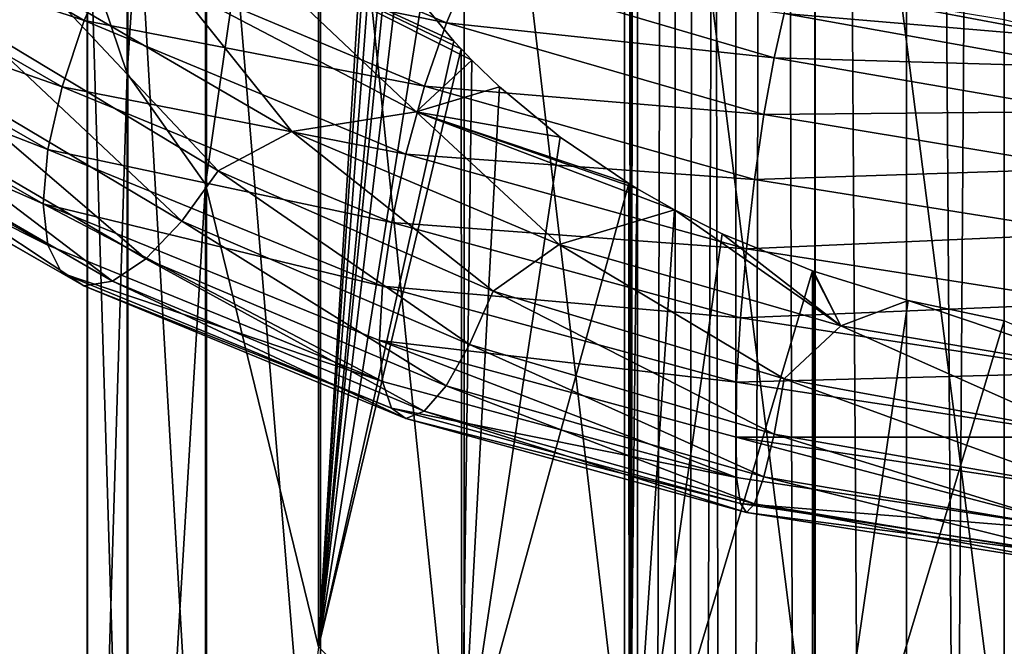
# Model space of a CAD drawing. Header units: metres. Extents: x -109 to 109, y -452 to 89.
# Tile 359 of 656: x -9.08 to 0, y -82.28 to -76.51. Entities that reach past the tile are written whole.
import ezdxf

# ---------------------------------------------------------------- set-up
doc = ezdxf.new("R2010")
doc.units = ezdxf.units.M
doc.layers.add('solid_K244270000C71_000_01', color=7, linetype='CONTINUOUS')
doc.layers.add('solid_k244270000c71_000_02', color=7, linetype='CONTINUOUS')

msp = doc.modelspace()

# ---------------------------------------------------------------- linework, layer by layer
at = {"layer": 'solid_K244270000C71_000_01'}
for points in [[(0, -22.5, 377.999908), (0, -153.699997, 377.999908), (0.905867, -153.699997, 377.880646)], [(-1.94225, -76.19165, 812.292419), (0, -76.510178, 812.864319), (0.685456, -76.683319, 812.570862)], [(-2.471379, -80.356422, 810.47522), (0.88635, -80.860687, 810.71814), (0.871329, -81.23452, 811.15979)]]:
    msp.add_3dface(points, dxfattribs=at)
at = {"layer": 'solid_k244270000c71_000_02'}
for points in [[(-3.5, -22.22611, 374.499908), (-3.5, -153.699997, 374.499908), (-3.38074, -153.699997, 375.405762)], [(-3.5, -22.22611, 374.499908), (-3.38175, -22.244411, 373.597809), (-3.5, -153.699997, 374.499908)], [(-3.38175, -22.244411, 375.402008), (-3.5, -22.22611, 374.499908), (-3.38074, -153.699997, 375.405762)], [(-3.38175, -22.244411, 373.597809), (-3.38074, -153.699997, 373.594025), (-3.5, -153.699997, 374.499908)], [(-3.38175, -22.244411, 373.597809), (-3.033048, -22.294632, 372.753296), (-3.38074, -153.699997, 373.594025)], [(-3.033048, -22.294632, 376.246521), (-3.38175, -22.244411, 375.402008), (-3.38074, -153.699997, 375.405762)], [(-3.033048, -22.294632, 372.753296), (-3.031089, -153.699997, 372.749908), (-3.38074, -153.699997, 373.594025)], [(-3.033048, -22.294632, 376.246521), (-3.38074, -153.699997, 375.405762), (-3.031089, -153.699997, 376.249908)], [(-3.033048, -22.294632, 372.753296), (-2.778137, -22.327826, 372.371063), (-3.031089, -153.699997, 372.749908)], [(-2.778136, -22.327826, 376.628754), (-3.033048, -22.294632, 376.246521), (-3.031089, -153.699997, 376.249908)], [(-2.778137, -22.327826, 372.371063), (-2.474925, -22.363464, 372.025085), (-3.031089, -153.699997, 372.749908)], [(-2.778136, -22.327826, 376.628754), (-3.031089, -153.699997, 376.249908), (-2.474874, -153.699997, 376.974792)], [(-2.474925, -22.363464, 372.025085), (-2.474874, -153.699997, 372.025024), (-3.031089, -153.699997, 372.749908)], [(-2.474925, -22.363464, 376.974731), (-2.778136, -22.327826, 376.628754), (-2.474874, -153.699997, 376.974792)], [(-2.474925, -22.363464, 372.025085), (-2.128955, -22.39905, 371.721863), (-2.474874, -153.699997, 372.025024)], [(-2.128955, -22.39905, 377.277954), (-2.474925, -22.363464, 376.974731), (-2.474874, -153.699997, 376.974792)], [(-2.128955, -22.39905, 371.721863), (-1.75, -153.699997, 371.468811), (-2.474874, -153.699997, 372.025024)], [(-2.128955, -22.39905, 377.277954), (-2.474874, -153.699997, 376.974792), (-1.75, -153.699997, 377.531006)], [(-2.128955, -22.39905, 371.721863), (-1.746732, -22.432095, 371.466919), (-1.75, -153.699997, 371.468811)], [(-1.746731, -22.432095, 377.532867), (-2.128955, -22.39905, 377.277954), (-1.75, -153.699997, 377.531006)], [(-1.746732, -22.432095, 371.466919), (-0.905867, -153.699997, 371.119171), (-1.75, -153.699997, 371.468811)], [(-1.746731, -22.432095, 377.532867), (-1.75, -153.699997, 377.531006), (-0.905867, -153.699997, 377.880646)], [(-1.746732, -22.432095, 371.466919), (-0.902252, -22.481905, 371.118195), (-0.905867, -153.699997, 371.119171)], [(-0.902251, -22.481905, 377.881622), (-1.746731, -22.432095, 377.532867), (-0.905867, -153.699997, 377.880646)], [(-0.902252, -22.481905, 371.118195), (0, -22.5, 370.999908), (-0.905867, -153.699997, 371.119171)], [(-0.902251, -22.481905, 377.881622), (-0.905867, -153.699997, 377.880646), (0, -153.699997, 377.999908)], [(0, -22.5, 370.999908), (0, -153.699997, 370.999908), (-0.905867, -153.699997, 371.119171)], [(0, -22.5, 377.999908), (-0.902251, -22.481905, 377.881622), (0, -153.699997, 377.999908)], [(-8.086726, -64.825638, 810.331421), (-8.086726, -77.00547, 820.875916), (-8.454546, -75.912521, 822.230286)], [(-7.364774, -65.945679, 809.153137), (-8.086726, -77.00547, 820.875916), (-8.086726, -64.825638, 810.331421)], [(-7.364774, -65.945679, 809.153137), (-7.364774, -78.026413, 819.61084), (-8.086726, -77.00547, 820.875916)], [(-6.320303, -70.789749, 811.632874), (-7.364774, -78.026413, 819.61084), (-7.364774, -65.945679, 809.153137)], [(-1.744606, -70.136703, 829.387512), (0, -83.74585, 839.581543), (0, -70.023048, 829.52832)], [(-3.437735, -70.479126, 828.963196), (-1.744606, -83.84774, 839.432007), (-1.744606, -70.136703, 829.387512)], [(-1.744606, -70.136703, 829.387512), (-1.744606, -83.84774, 839.432007), (0, -83.74585, 839.581543)], [(-4.980319, -71.035332, 828.273987), (-3.437735, -84.154663, 838.981323), (-3.437735, -70.479126, 828.963196)], [(-3.437735, -70.479126, 828.963196), (-3.437735, -84.154663, 838.981323), (-1.744606, -83.84774, 839.432007)], [(-6.320303, -70.789749, 811.632874), (-6.320303, -82.285805, 821.103394), (-7.364774, -78.026413, 819.61084)], [(-5.894588, -75.334961, 814.980713), (-6.320303, -82.285805, 821.103394), (-6.320303, -70.789749, 811.632874)], [(-6.304805, -71.780983, 827.349976), (-4.980319, -84.653236, 838.249329), (-4.980319, -71.035332, 828.273987)], [(-4.980319, -71.035332, 828.273987), (-4.980319, -84.653236, 838.249329), (-3.437735, -84.154663, 838.981323)], [(-7.353192, -72.683418, 826.231689), (-6.304805, -85.321609, 837.267944), (-6.304805, -71.780983, 827.349976)], [(-6.304805, -71.780983, 827.349976), (-6.304805, -85.321609, 837.267944), (-4.980319, -84.653236, 838.249329)], [(-8.079568, -73.703125, 824.96814), (-7.353192, -86.130516, 836.080261), (-7.353192, -72.683418, 826.231689)], [(-7.353192, -72.683418, 826.231689), (-7.353192, -86.130516, 836.080261), (-6.304805, -85.321609, 837.267944)], [(-8.452125, -74.795433, 823.614563), (-8.079568, -87.04454, 834.738281), (-8.079568, -73.703125, 824.96814)], [(-8.079568, -73.703125, 824.96814), (-8.079568, -87.04454, 834.738281), (-7.353192, -86.130516, 836.080261)], [(-9.555836, -76.512505, 815.849609), (-8.826296, -76.22506, 815.971008), (-10.806746, -74.658554, 816.936401)], [(-8.454546, -75.912521, 822.230286), (-8.452125, -88.023651, 833.300659), (-8.452125, -74.795433, 823.614563)], [(-8.452125, -74.795433, 823.614563), (-8.452125, -88.023651, 833.300659), (-8.079568, -87.04454, 834.738281)], [(-11.183812, -74.949867, 811.738037), (-8.482148, -76.51889, 810.792419), (-11.451082, -75.53672, 811.798279)], [(-8.219226, -75.915405, 810.925659), (-8.482148, -76.51889, 810.792419), (-11.183812, -74.949867, 811.738037)], [(-7.910175, -75.360275, 811.217529), (-5.143389, -76.540131, 810.712524), (-8.219226, -75.915405, 810.925659)], [(-4.926831, -76.035652, 811.175049), (-5.143389, -76.540131, 810.712524), (-7.910175, -75.360275, 811.217529)], [(-5.894588, -75.334961, 814.980713), (-5.867762, -75.456078, 815.048767), (-6.320303, -82.285805, 821.103394)], [(-5.867762, -75.456078, 815.048767), (-5.814682, -75.60743, 815.110046), (-6.320303, -82.285805, 821.103394)], [(-11.451082, -75.53672, 811.798279), (-8.684855, -77.129982, 810.816528), (-11.623055, -76.098984, 811.997681)], [(-8.482148, -76.51889, 810.792419), (-8.684855, -77.129982, 810.816528), (-11.451082, -75.53672, 811.798279)], [(-5.814682, -75.60743, 815.110046), (-5.723072, -75.803558, 815.163696), (-6.320303, -82.285805, 821.103394)], [(-7.644408, -76.19548, 815.781738), (-5.422985, -77.358414, 815.264587), (-7.089086, -75.781258, 815.651306)], [(-7.089086, -75.781258, 815.651306), (-5.007203, -76.779137, 815.215637), (-5.072748, -76.707794, 815.219238)], [(-7.089086, -75.781258, 815.651306), (-4.908006, -76.882896, 815.209106), (-5.007203, -76.779137, 815.215637)], [(-7.089086, -75.781258, 815.651306), (-5.072748, -76.707794, 815.219238), (-5.372992, -76.346428, 815.223267)], [(-5.422985, -77.358414, 815.264587), (-4.908006, -76.882896, 815.209106), (-7.089086, -75.781258, 815.651306)], [(-5.723072, -75.803558, 815.163696), (-5.680574, -75.88205, 815.179138), (-6.320303, -82.285805, 821.103394)], [(-8.219226, -75.915405, 810.925659), (-5.344341, -77.123169, 810.384033), (-8.482148, -76.51889, 810.792419)], [(-8.454546, -75.912521, 822.230286), (-8.454546, -89.024971, 831.830505), (-8.452125, -88.023651, 833.300659)], [(-8.086726, -77.00547, 820.875916), (-8.454546, -89.024971, 831.830505), (-8.454546, -75.912521, 822.230286)], [(-5.143389, -76.540131, 810.712524), (-5.344341, -77.123169, 810.384033), (-8.219226, -75.915405, 810.925659)], [(-5.680574, -75.88205, 815.179138), (-5.580904, -76.048492, 815.203186), (-6.320303, -82.285805, 821.103394)], [(-5.580904, -76.048492, 815.203186), (-5.372992, -76.346428, 815.223267), (-6.320303, -82.285805, 821.103394)], [(-4.926831, -76.035652, 811.175049), (-2.121933, -76.86232, 811.067566), (-5.143389, -76.540131, 810.712524)], [(-2.028697, -76.4534, 811.650024), (-2.121933, -76.86232, 811.067566), (-4.926831, -76.035652, 811.175049)], [(-11.623055, -76.098984, 811.997681), (-8.815284, -77.706406, 810.990417), (-11.689481, -76.591858, 812.329285)], [(-8.684855, -77.129982, 810.816528), (-8.815284, -77.706406, 810.990417), (-11.623055, -76.098984, 811.997681)], [(-9.555836, -76.512505, 815.849609), (-7.247441, -77.902611, 815.07019), (-8.826296, -76.22506, 815.971008)], [(-8.826296, -76.22506, 815.971008), (-6.567902, -77.541801, 815.285522), (-7.644408, -76.19548, 815.781738)], [(-7.247441, -77.902611, 815.07019), (-6.567902, -77.541801, 815.285522), (-8.826296, -76.22506, 815.971008)], [(-6.567902, -77.541801, 815.285522), (-5.422985, -77.358414, 815.264587), (-7.644408, -76.19548, 815.781738)], [(-1.94225, -76.19165, 812.292419), (0.685456, -76.683319, 812.570862), (-2.028697, -76.4534, 811.650024)], [(-5.372992, -76.346428, 815.223267), (-5.072748, -76.707794, 815.219238), (-6.320303, -82.285805, 821.103394)], [(-2.028697, -76.4534, 811.650024), (0.715965, -76.946526, 811.924072), (-2.121933, -76.86232, 811.067566)], [(0.685456, -76.683319, 812.570862), (0.715965, -76.946526, 811.924072), (-2.028697, -76.4534, 811.650024)], [(-11.689481, -76.591858, 812.329285), (-8.859291, -78.206871, 811.306458), (-11.624238, -76.987991, 812.767151)], [(-8.815284, -77.706406, 810.990417), (-8.859291, -78.206871, 811.306458), (-11.689481, -76.591858, 812.329285)], [(-9.994967, -76.933578, 815.468323), (-7.580492, -78.366226, 814.634766), (-9.555836, -76.512505, 815.849609)], [(-7.580492, -78.366226, 814.634766), (-7.247441, -77.902611, 815.07019), (-9.555836, -76.512505, 815.849609)], [(-8.482148, -76.51889, 810.792419), (-5.515299, -77.749779, 810.218384), (-8.684855, -77.129982, 810.816528)], [(-5.344341, -77.123169, 810.384033), (-5.515299, -77.749779, 810.218384), (-8.482148, -76.51889, 810.792419)], [(-5.143389, -76.540131, 810.712524), (-2.215201, -77.383308, 810.582642), (-5.344341, -77.123169, 810.384033)], [(-2.121933, -76.86232, 811.067566), (-2.215201, -77.383308, 810.582642), (-5.143389, -76.540131, 810.712524)], [(-5.072748, -76.707794, 815.219238), (-5.007203, -76.779137, 815.215637), (-6.320303, -82.285805, 821.103394)], [(-5.007203, -76.779137, 815.215637), (-4.999055, -83.610268, 820.613159), (-6.320303, -82.285805, 821.103394)], [(-4.908006, -76.882896, 815.209106), (-4.999055, -83.610268, 820.613159), (-5.007203, -76.779137, 815.215637)], [(-2.121933, -76.86232, 811.067566), (0.748869, -77.357254, 811.336365), (-2.215201, -77.383308, 810.582642)], [(0.715965, -76.946526, 811.924072), (0.748869, -77.357254, 811.336365), (-2.121933, -76.86232, 811.067566)], [(-10.433939, -77.23909, 814.989441), (-7.913422, -78.714951, 814.102966), (-9.994967, -76.933578, 815.468323)], [(-7.913422, -78.714951, 814.102966), (-7.580492, -78.366226, 814.634766), (-9.994967, -76.933578, 815.468323)], [(-5.422985, -77.358414, 815.264587), (-4.653138, -77.129669, 815.188171), (-4.908006, -76.882896, 815.209106)], [(-4.908006, -76.882896, 815.209106), (-4.653138, -77.129669, 815.188171), (-4.999055, -83.610268, 820.613159)], [(-11.624238, -76.987991, 812.767151), (-8.816181, -78.589096, 811.749573), (-11.453298, -77.265877, 813.295105)], [(-8.859291, -78.206871, 811.306458), (-8.816181, -78.589096, 811.749573), (-11.624238, -76.987991, 812.767151)], [(-8.086726, -77.00547, 820.875916), (-8.086726, -90.004654, 830.39209), (-8.454546, -89.024971, 831.830505)], [(-7.364774, -78.026413, 819.61084), (-8.086726, -90.004654, 830.39209), (-8.086726, -77.00547, 820.875916)], [(-8.684855, -77.129982, 810.816528), (-5.647104, -78.377983, 810.216125), (-8.815284, -77.706406, 810.990417)], [(-5.515299, -77.749779, 810.218384), (-5.647104, -78.377983, 810.216125), (-8.684855, -77.129982, 810.816528)], [(-5.344341, -77.123169, 810.384033), (-2.301749, -77.981529, 810.232666), (-5.515299, -77.749779, 810.218384)], [(-5.422985, -77.358414, 815.264587), (-4.09289, -77.593513, 815.134644), (-4.653138, -77.129669, 815.188171)], [(-2.215201, -77.383308, 810.582642), (-2.301749, -77.981529, 810.232666), (-5.344341, -77.123169, 810.384033)], [(-4.653138, -77.129669, 815.188171), (-4.09289, -77.593513, 815.134644), (-4.999055, -83.610268, 820.613159)], [(-11.453298, -77.265877, 813.295105), (-8.686535, -78.847115, 812.293457), (-11.186901, -77.409637, 813.867371)], [(-8.816181, -78.589096, 811.749573), (-8.686535, -78.847115, 812.293457), (-11.453298, -77.265877, 813.295105)], [(-10.840949, -77.403831, 814.444885), (-8.222111, -78.92057, 813.51062), (-10.433939, -77.23909, 814.989441)], [(-8.222111, -78.92057, 813.51062), (-7.913422, -78.714951, 814.102966), (-10.433939, -77.23909, 814.989441)], [(-11.186901, -77.409637, 813.867371), (-8.484491, -78.962151, 812.894043), (-10.840949, -77.403831, 814.444885)], [(-8.686535, -78.847115, 812.293457), (-8.484491, -78.962151, 812.894043), (-11.186901, -77.409637, 813.867371)], [(-8.484491, -78.962151, 812.894043), (-8.222111, -78.92057, 813.51062), (-10.840949, -77.403831, 814.444885)], [(-6.567902, -77.541801, 815.285522), (-4.101958, -78.581932, 814.917297), (-5.422985, -77.358414, 815.264587)], [(-5.422985, -77.358414, 815.264587), (-3.462245, -78.019821, 815.079712), (-4.09289, -77.593513, 815.134644)], [(-5.422985, -77.358414, 815.264587), (-3.38827, -78.064468, 815.074219), (-3.462245, -78.019821, 815.079712)], [(-5.422985, -77.358414, 815.264587), (-3.039924, -78.261436, 815.051697), (-3.38827, -78.064468, 815.074219)], [(-4.101958, -78.581932, 814.917297), (-3.039924, -78.261436, 815.051697), (-5.422985, -77.358414, 815.264587)], [(-2.215201, -77.383308, 810.582642), (0.781786, -77.880287, 810.845764), (-2.301749, -77.981529, 810.232666)], [(0.748869, -77.357254, 811.336365), (0.781786, -77.880287, 810.845764), (-2.215201, -77.383308, 810.582642)], [(-7.247441, -77.902611, 815.07019), (-4.712463, -79.010612, 814.614014), (-6.567902, -77.541801, 815.285522)], [(-4.712463, -79.010612, 814.614014), (-4.101958, -78.581932, 814.917297), (-6.567902, -77.541801, 815.285522)], [(-4.09289, -77.593513, 815.134644), (-3.462245, -78.019821, 815.079712), (-4.999055, -83.610268, 820.613159)], [(-8.815284, -77.706406, 810.990417), (-5.731912, -78.964531, 810.371399), (-8.859291, -78.206871, 811.306458)], [(-5.647104, -78.377983, 810.216125), (-5.731912, -78.964531, 810.371399), (-8.815284, -77.706406, 810.990417)], [(-5.515299, -77.749779, 810.218384), (-2.375379, -78.62085, 810.047852), (-5.647104, -78.377983, 810.216125)], [(-2.301749, -77.981529, 810.232666), (-2.375379, -78.62085, 810.047852), (-5.515299, -77.749779, 810.218384)], [(-7.580492, -78.366226, 814.634766), (-4.92902, -79.503899, 814.139526), (-7.247441, -77.902611, 815.07019)], [(-4.92902, -79.503899, 814.139526), (-4.712463, -79.010612, 814.614014), (-7.247441, -77.902611, 815.07019)], [(0.781786, -77.880287, 810.845764), (0.81233, -78.480606, 810.490112), (-2.301749, -77.981529, 810.232666)], [(-7.364774, -78.026413, 819.61084), (-7.364774, -90.919792, 829.048401), (-8.086726, -90.004654, 830.39209)], [(-6.320303, -82.285805, 821.103394), (-7.364774, -90.919792, 829.048401), (-7.364774, -78.026413, 819.61084)], [(-3.462245, -78.019821, 815.079712), (-3.458888, -84.49617, 820.166504), (-4.999055, -83.610268, 820.613159)], [(-3.38827, -78.064468, 815.074219), (-3.458888, -84.49617, 820.166504), (-3.462245, -78.019821, 815.079712)], [(-2.301749, -77.981529, 810.232666), (0.81233, -78.480606, 810.490112), (-2.375379, -78.62085, 810.047852)], [(-3.38827, -78.064468, 815.074219), (-3.039924, -78.261436, 815.051697), (-3.458888, -84.49617, 820.166504)], [(-8.859291, -78.206871, 811.306458), (-5.732496, -79.843346, 811.122437), (-8.816181, -78.589096, 811.749573)], [(-8.859291, -78.206871, 811.306458), (-5.759781, -79.466904, 810.678406), (-5.732496, -79.843346, 811.122437)], [(-5.731912, -78.964531, 810.371399), (-5.759781, -79.466904, 810.678406), (-8.859291, -78.206871, 811.306458)], [(-4.101958, -78.581932, 814.917297), (-1.506346, -79.330307, 814.890381), (-3.039924, -78.261436, 815.051697)], [(-3.039924, -78.261436, 815.051697), (-2.599705, -78.482033, 815.032166), (-3.458888, -84.49617, 820.166504)], [(-1.506346, -79.330307, 814.890381), (-2.599705, -78.482033, 815.032166), (-3.039924, -78.261436, 815.051697)], [(-7.913422, -78.714951, 814.102966), (-5.1455, -79.882683, 813.569519), (-7.580492, -78.366226, 814.634766)], [(-5.1455, -79.882683, 813.569519), (-4.92902, -79.503899, 814.139526), (-7.580492, -78.366226, 814.634766)], [(-5.647104, -78.377983, 810.216125), (-2.432146, -79.258606, 810.029846), (-5.731912, -78.964531, 810.371399)], [(-2.375379, -78.62085, 810.047852), (-2.432146, -79.258606, 810.029846), (-5.647104, -78.377983, 810.216125)], [(-2.599705, -78.482033, 815.032166), (-1.767348, -78.824646, 815.026001), (-3.458888, -84.49617, 820.166504)], [(-1.506346, -79.330307, 814.890381), (-1.767348, -78.824646, 815.026001), (-2.599705, -78.482033, 815.032166)], [(0.81233, -78.480606, 810.490112), (0.838315, -79.121956, 810.299988), (-2.375379, -78.62085, 810.047852)], [(-8.816181, -78.589096, 811.749573), (-5.732496, -79.843346, 811.122437), (-8.686535, -78.847115, 812.293457)], [(-4.712463, -79.010612, 814.614014), (-2.029606, -79.818558, 814.508667), (-4.101958, -78.581932, 814.917297)], [(-2.029606, -79.818558, 814.508667), (-1.506346, -79.330307, 814.890381), (-4.101958, -78.581932, 814.917297)], [(-2.375379, -78.62085, 810.047852), (0.838315, -79.121956, 810.299988), (-2.432146, -79.258606, 810.029846)], [(-8.222111, -78.92057, 813.51062), (-5.346217, -80.116676, 812.94281), (-7.913422, -78.714951, 814.102966)], [(-5.346217, -80.116676, 812.94281), (-5.1455, -79.882683, 813.569519), (-7.913422, -78.714951, 814.102966)], [(-8.686535, -78.847115, 812.293457), (-5.648197, -80.087761, 811.677551), (-8.484491, -78.962151, 812.894043)], [(-5.732496, -79.843346, 811.122437), (-5.648197, -80.087761, 811.677551), (-8.686535, -78.847115, 812.293457)], [(-1.767348, -78.824646, 815.026001), (-1.767249, -85.150818, 819.970154), (-3.458888, -84.49617, 820.166504)], [(-1.758457, -78.827827, 815.026123), (-1.767249, -85.150818, 819.970154), (-1.767348, -78.824646, 815.026001)], [(-1.506346, -79.330307, 814.890381), (-1.758457, -78.827827, 815.026123), (-1.767348, -78.824646, 815.026001)], [(-1.758457, -78.827827, 815.026123), (-0.885723, -79.096107, 815.067261), (-1.767249, -85.150818, 819.970154)], [(-1.506346, -79.330307, 814.890381), (-0.885723, -79.096107, 815.067261), (-1.758457, -78.827827, 815.026123)], [(-8.484491, -78.962151, 812.894043), (-5.516823, -80.183014, 812.298279), (-8.222111, -78.92057, 813.51062)], [(-5.648197, -80.087761, 811.677551), (-5.516823, -80.183014, 812.298279), (-8.484491, -78.962151, 812.894043)], [(-5.516823, -80.183014, 812.298279), (-5.346217, -80.116676, 812.94281), (-8.222111, -78.92057, 813.51062)], [(-5.731912, -78.964531, 810.371399), (-2.468672, -79.850998, 810.173767), (-5.759781, -79.466904, 810.678406)], [(-2.432146, -79.258606, 810.029846), (-2.468672, -79.850998, 810.173767), (-5.731912, -78.964531, 810.371399)], [(-4.92902, -79.503899, 814.139526), (-2.122875, -80.327812, 814.011353), (-4.712463, -79.010612, 814.614014)], [(-2.122875, -80.327812, 814.011353), (-2.029606, -79.818558, 814.508667), (-4.712463, -79.010612, 814.614014)], [(0.838315, -79.121956, 810.299988), (0.858349, -79.761513, 810.277405), (-2.432146, -79.258606, 810.029846)], [(-0.885723, -79.096107, 815.067261), (0, -79.285057, 815.161194), (-1.767249, -85.150818, 819.970154)], [(-1.506346, -79.330307, 814.890381), (1.13644, -79.779388, 815.220337), (-0.885723, -79.096107, 815.067261)], [(1.13644, -79.779388, 815.220337), (0, -79.285057, 815.161194), (-0.885723, -79.096107, 815.067261)], [(-2.432146, -79.258606, 810.029846), (0.858349, -79.761513, 810.277405), (-2.468672, -79.850998, 810.173767)], [(-1.767249, -85.150818, 819.970154), (0, -79.285057, 815.161194), (0, -85.572334, 820.053101)], [(-2.029606, -79.818558, 814.508667), (0.716286, -80.318108, 814.770752), (-1.506346, -79.330307, 814.890381)], [(0.716286, -80.318108, 814.770752), (1.13644, -79.779388, 815.220337), (-1.506346, -79.330307, 814.890381)], [(-5.759781, -79.466904, 810.678406), (-2.468923, -80.728592, 810.919128), (-5.732496, -79.843346, 811.122437)], [(-5.759781, -79.466904, 810.678406), (-2.471379, -80.356422, 810.47522), (-2.468923, -80.728592, 810.919128)], [(-2.468672, -79.850998, 810.173767), (-2.471379, -80.356422, 810.47522), (-5.759781, -79.466904, 810.678406)], [(-5.1455, -79.882683, 813.569519), (-2.21611, -80.722672, 813.419312), (-4.92902, -79.503899, 814.139526)], [(-2.21611, -80.722672, 813.419312), (-2.122875, -80.327812, 814.011353), (-4.92902, -79.503899, 814.139526)], [(0.858349, -79.761513, 810.277405), (0.87124, -80.355385, 810.417664), (-2.468672, -79.850998, 810.173767)], [(-5.732496, -79.843346, 811.122437), (-2.468923, -80.728592, 810.919128), (-5.648197, -80.087761, 811.677551)], [(-2.468672, -79.850998, 810.173767), (0.87124, -80.355385, 810.417664), (-2.471379, -80.356422, 810.47522)], [(-2.122875, -80.327812, 814.011353), (0.749202, -80.829269, 814.267761), (-2.029606, -79.818558, 814.508667)], [(0.749202, -80.829269, 814.267761), (0.716286, -80.318108, 814.770752), (-2.029606, -79.818558, 814.508667)], [(-5.346217, -80.116676, 812.94281), (-2.302557, -80.971718, 812.772827), (-5.1455, -79.882683, 813.569519)], [(-2.302557, -80.971718, 812.772827), (-2.21611, -80.722672, 813.419312), (-5.1455, -79.882683, 813.569519)], [(-5.648197, -80.087761, 811.677551), (-2.432617, -80.966103, 811.480286), (-5.516823, -80.183014, 812.298279)], [(-2.468923, -80.728592, 810.919128), (-2.432617, -80.966103, 811.480286), (-5.648197, -80.087761, 811.677551)], [(-5.516823, -80.183014, 812.298279), (-2.376035, -81.051071, 812.112305), (-5.346217, -80.116676, 812.94281)], [(-2.376035, -81.051071, 812.112305), (-2.302557, -80.971718, 812.772827), (-5.346217, -80.116676, 812.94281)], [(-2.432617, -80.966103, 811.480286), (-2.376035, -81.051071, 812.112305), (-5.516823, -80.183014, 812.298279)], [(0.87124, -80.355385, 810.417664), (0.88635, -80.860687, 810.71814), (-2.471379, -80.356422, 810.47522)], [(-2.471379, -80.356422, 810.47522), (0.871329, -81.23452, 811.15979), (-2.468923, -80.728592, 810.919128)], [(-2.21611, -80.722672, 813.419312), (0.782107, -81.225815, 813.67041), (-2.122875, -80.327812, 814.011353)], [(0.782107, -81.225815, 813.67041), (0.749202, -80.829269, 814.267761), (-2.122875, -80.327812, 814.011353)], [(-2.468923, -80.728592, 810.919128), (0.871329, -81.23452, 811.15979), (-2.432617, -80.966103, 811.480286)], [(-2.302557, -80.971718, 812.772827), (0.812615, -81.476234, 813.019409), (-2.21611, -80.722672, 813.419312)], [(0.812615, -81.476234, 813.019409), (0.782107, -81.225815, 813.67041), (-2.21611, -80.722672, 813.419312)], [(-2.432617, -80.966103, 811.480286), (0.858516, -81.472038, 811.721558), (-2.376035, -81.051071, 812.112305)], [(0.871329, -81.23452, 811.15979), (0.858516, -81.472038, 811.721558), (-2.432617, -80.966103, 811.480286)], [(-2.376035, -81.051071, 812.112305), (0.838547, -81.556526, 812.355652), (-2.302557, -80.971718, 812.772827)], [(0.838547, -81.556526, 812.355652), (0.812615, -81.476234, 813.019409), (-2.302557, -80.971718, 812.772827)], [(0.858516, -81.472038, 811.721558), (0.838547, -81.556526, 812.355652), (-2.376035, -81.051071, 812.112305)]]:
    msp.add_3dface(points, dxfattribs=at)

doc.saveas('drawing.dxf')
